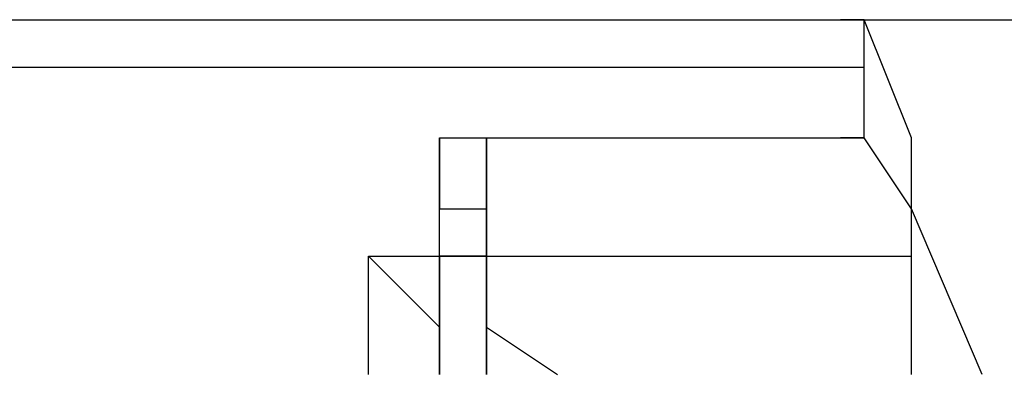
# Model space of a CAD drawing. Header units: millimetres. Extents: x 1114507 to 93926427, y 174473 to 817039.
# Tile 455 of 483: x 2225443 to 2225551, y 770641 to 770680. Entities that reach past the tile are written whole.
import ezdxf

# ---------------------------------------------------------------- set-up
doc = ezdxf.new("R2010")
doc.units = ezdxf.units.MM

msp = doc.modelspace()

# ---------------------------------------------------------------- linework, layer by layer
at = {"color": 7, "linetype": 'Continuous', "lineweight": -2, "elevation": -2718483}
for points in [[(2225375.52, 770680.22), (2225535.73, 770680.22), (2225535.73, 770680.22)], [(2225535.73, 770680.22), (2225533.14, 770680.22), (2225533.14, 770680.22)], [(2225535.73, 770680.22), (2225778.62, 770680.22), (2225778.62, 770680.22)], [(2225540.9, 770667.3), (2225535.73, 770680.22), (2225535.73, 770680.22)], [(2225535.73, 770675.05), (2225535.73, 770680.22), (2225535.73, 770680.22)], [(2225388.44, 770675.05), (2225535.73, 770675.05), (2225535.73, 770675.05)], [(2225535.73, 770667.3), (2225535.73, 770675.05), (2225535.73, 770675.05)], [(2225489.22, 770667.3), (2225489.22, 770659.54), (2225489.22, 770659.54)], [(2225489.22, 770659.54), (2225489.22, 770667.3), (2225489.22, 770667.3)], [(2225489.22, 770667.3), (2225535.73, 770667.3), (2225535.73, 770667.3)], [(2225494.38, 770659.54), (2225494.38, 770667.3), (2225494.38, 770667.3)], [(2225494.38, 770667.3), (2225494.38, 770659.54), (2225494.38, 770659.54)], [(2225494.38, 770667.3), (2225535.73, 770667.3), (2225535.73, 770667.3)], [(2225535.73, 770667.3), (2225533.14, 770667.3), (2225533.14, 770667.3)], [(2225535.73, 770667.3), (2225533.14, 770667.3), (2225533.14, 770667.3)], [(2225540.9, 770659.54), (2225535.73, 770667.3), (2225535.73, 770667.3)], [(2225540.9, 770659.54), (2225540.9, 770667.3), (2225540.9, 770667.3)], [(2225489.22, 770659.54), (2225489.22, 770662.13), (2225489.22, 770662.13)], [(2225489.22, 770659.54), (2225489.22, 770662.13), (2225489.22, 770662.13)], [(2225494.38, 770659.54), (2225494.38, 770662.13), (2225494.38, 770662.13)], [(2225494.38, 770659.54), (2225494.38, 770662.13), (2225494.38, 770662.13)], [(2225494.38, 770659.54), (2225494.38, 770662.13), (2225494.38, 770662.13)], [(2225494.38, 770659.54), (2225494.38, 770662.13), (2225494.38, 770662.13)], [(2225494.38, 770659.54), (2225494.38, 770662.13), (2225494.38, 770662.13)], [(2225489.22, 770659.54), (2225494.38, 770659.54), (2225494.38, 770659.54)], [(2225489.22, 770654.38), (2225489.22, 770659.54), (2225489.22, 770659.54)], [(2225494.38, 770659.54), (2225494.38, 770654.38), (2225494.38, 770654.38)], [(2225494.38, 770654.38), (2225494.38, 770659.54), (2225494.38, 770659.54)], [(2225494.38, 770659.54), (2225494.38, 770654.38), (2225494.38, 770654.38)], [(2225548.65, 770641.46), (2225540.9, 770659.54), (2225540.9, 770659.54)], [(2225540.9, 770654.38), (2225540.9, 770659.54), (2225540.9, 770659.54)], [(2225481.46, 770654.38), (2225489.22, 770646.62), (2225489.22, 770646.62)], [(2225481.46, 770646.62), (2225481.46, 770654.38), (2225481.46, 770654.38)], [(2225481.46, 770654.38), (2225489.22, 770654.38), (2225489.22, 770654.38)], [(2225494.38, 770654.38), (2225489.22, 770654.38), (2225489.22, 770654.38)], [(2225489.22, 770654.38), (2225494.38, 770654.38), (2225494.38, 770654.38)], [(2225489.22, 770654.38), (2225494.38, 770654.38), (2225494.38, 770654.38)], [(2225489.22, 770654.38), (2225489.22, 770646.62), (2225489.22, 770646.62)], [(2225489.22, 770646.62), (2225489.22, 770654.38), (2225489.22, 770654.38)], [(2225489.22, 770654.38), (2225494.38, 770654.38), (2225494.38, 770654.38)], [(2225489.22, 770646.62), (2225489.22, 770654.38), (2225489.22, 770654.38)], [(2225494.38, 770646.62), (2225494.38, 770654.38), (2225494.38, 770654.38)], [(2225494.38, 770654.38), (2225540.9, 770654.38), (2225540.9, 770654.38)], [(2225494.38, 770654.38), (2225540.9, 770654.38), (2225540.9, 770654.38)], [(2225494.38, 770654.38), (2225494.38, 770646.62), (2225494.38, 770646.62)], [(2225494.38, 770654.38), (2225540.9, 770654.38), (2225540.9, 770654.38)], [(2225494.38, 770654.38), (2225540.9, 770654.38), (2225540.9, 770654.38)], [(2225494.38, 770654.38), (2225494.38, 770646.62), (2225494.38, 770646.62)], [(2225540.9, 770646.62), (2225540.9, 770654.38), (2225540.9, 770654.38)], [(2225481.46, 770641.46), (2225481.46, 770646.62), (2225481.46, 770646.62)], [(2225489.22, 770646.62), (2225489.22, 770641.46), (2225489.22, 770641.46)], [(2225489.22, 770641.46), (2225489.22, 770646.62), (2225489.22, 770646.62)], [(2225489.22, 770646.62), (2225489.22, 770641.46), (2225489.22, 770641.46)], [(2225489.22, 770641.46), (2225489.22, 770646.62), (2225489.22, 770646.62)], [(2225494.38, 770646.62), (2225502.14, 770641.46), (2225502.14, 770641.46)], [(2225494.38, 770641.46), (2225494.38, 770646.62), (2225494.38, 770646.62)], [(2225494.38, 770646.62), (2225494.38, 770641.46), (2225494.38, 770641.46)], [(2225540.9, 770641.46), (2225540.9, 770646.62), (2225540.9, 770646.62)]]:
    msp.add_lwpolyline(points, dxfattribs=at)
for points in [[(2225489.22, 770667.3), (2225489.22, 770667.3)], [(2225489.22, 770667.3), (2225489.22, 770667.3)], [(2225489.22, 770667.3), (2225489.22, 770667.3)], [(2225489.22, 770667.3), (2225489.22, 770667.3)], [(2225489.22, 770667.3), (2225489.22, 770667.3)], [(2225489.22, 770667.3), (2225489.22, 770667.3)], [(2225489.22, 770667.3), (2225489.22, 770667.3)], [(2225494.38, 770667.3), (2225494.38, 770667.3)], [(2225494.38, 770667.3), (2225494.38, 770667.3)], [(2225494.38, 770667.3), (2225494.38, 770667.3)], [(2225494.38, 770667.3), (2225494.38, 770667.3)], [(2225494.38, 770667.3), (2225494.38, 770667.3)], [(2225494.38, 770667.3), (2225494.38, 770667.3)], [(2225494.38, 770667.3), (2225494.38, 770667.3)], [(2225481.46, 770654.38), (2225481.46, 770654.38)], [(2225481.46, 770654.38), (2225481.46, 770654.38)], [(2225481.46, 770654.38), (2225481.46, 770654.38)], [(2225481.46, 770654.38), (2225481.46, 770654.38)], [(2225481.46, 770654.38), (2225481.46, 770654.38)], [(2225481.46, 770654.38), (2225481.46, 770654.38)], [(2225481.46, 770654.38), (2225481.46, 770654.38)], [(2225489.22, 770654.38), (2225489.22, 770654.38)], [(2225489.22, 770654.38), (2225489.22, 770654.38)], [(2225489.22, 770654.38), (2225489.22, 770654.38)], [(2225489.22, 770654.38), (2225489.22, 770654.38)], [(2225489.22, 770654.38), (2225489.22, 770654.38)], [(2225489.22, 770654.38), (2225489.22, 770654.38)], [(2225489.22, 770654.38), (2225489.22, 770654.38)], [(2225489.22, 770654.38), (2225489.22, 770654.38)], [(2225489.22, 770654.38), (2225489.22, 770654.38)], [(2225489.22, 770654.38), (2225489.22, 770654.38)], [(2225489.22, 770654.38), (2225489.22, 770654.38)], [(2225489.22, 770654.38), (2225489.22, 770654.38)], [(2225489.22, 770654.38), (2225489.22, 770654.38)], [(2225489.22, 770654.38), (2225489.22, 770654.38)], [(2225489.22, 770654.38), (2225489.22, 770654.38)], [(2225489.22, 770654.38), (2225489.22, 770654.38)], [(2225489.22, 770654.38), (2225489.22, 770654.38)], [(2225489.22, 770654.38), (2225489.22, 770654.38)], [(2225489.22, 770654.38), (2225489.22, 770654.38)], [(2225489.22, 770654.38), (2225489.22, 770654.38)], [(2225494.38, 770654.38), (2225494.38, 770654.38)], [(2225494.38, 770654.38), (2225494.38, 770654.38)], [(2225494.38, 770654.38), (2225494.38, 770654.38)], [(2225494.38, 770654.38), (2225494.38, 770654.38)], [(2225494.38, 770654.38), (2225494.38, 770654.38)], [(2225494.38, 770654.38), (2225494.38, 770654.38)], [(2225494.38, 770654.38), (2225494.38, 770654.38)], [(2225494.38, 770654.38), (2225494.38, 770654.38)], [(2225494.38, 770654.38), (2225494.38, 770654.38)], [(2225494.38, 770654.38), (2225494.38, 770654.38)], [(2225494.38, 770654.38), (2225494.38, 770654.38)], [(2225494.38, 770654.38), (2225494.38, 770654.38)], [(2225494.38, 770654.38), (2225494.38, 770654.38)], [(2225494.38, 770654.38), (2225494.38, 770654.38)], [(2225494.38, 770654.38), (2225494.38, 770654.38)], [(2225494.38, 770654.38), (2225494.38, 770654.38)], [(2225494.38, 770654.38), (2225494.38, 770654.38)], [(2225494.38, 770654.38), (2225494.38, 770654.38)], [(2225494.38, 770654.38), (2225494.38, 770654.38)], [(2225494.38, 770654.38), (2225494.38, 770654.38)], [(2225494.38, 770654.38), (2225494.38, 770654.38)], [(2225540.9, 770654.38), (2225540.9, 770654.38)], [(2225540.9, 770654.38), (2225540.9, 770654.38)], [(2225540.9, 770654.38), (2225540.9, 770654.38)], [(2225481.46, 770646.62), (2225481.46, 770646.62)], [(2225481.46, 770646.62), (2225481.46, 770646.62)], [(2225489.22, 770646.62), (2225489.22, 770646.62)], [(2225489.22, 770646.62), (2225489.22, 770646.62)], [(2225489.22, 770646.62), (2225489.22, 770646.62)], [(2225489.22, 770646.62), (2225489.22, 770646.62)], [(2225489.22, 770646.62), (2225489.22, 770646.62)], [(2225489.22, 770646.62), (2225489.22, 770646.62)], [(2225489.22, 770646.62), (2225489.22, 770646.62)], [(2225489.22, 770646.62), (2225489.22, 770646.62)], [(2225489.22, 770646.62), (2225489.22, 770646.62)], [(2225489.22, 770646.62), (2225489.22, 770646.62)], [(2225489.22, 770646.62), (2225489.22, 770646.62)], [(2225494.38, 770646.62), (2225494.38, 770646.62)], [(2225494.38, 770646.62), (2225494.38, 770646.62)], [(2225494.38, 770646.62), (2225494.38, 770646.62)], [(2225494.38, 770646.62), (2225494.38, 770646.62)], [(2225494.38, 770646.62), (2225494.38, 770646.62)], [(2225494.38, 770646.62), (2225494.38, 770646.62)], [(2225494.38, 770646.62), (2225494.38, 770646.62)], [(2225494.38, 770646.62), (2225494.38, 770646.62)], [(2225494.38, 770646.62), (2225494.38, 770646.62)]]:
    msp.add_lwpolyline(points, close=True, dxfattribs=at)

doc.saveas('drawing.dxf')
